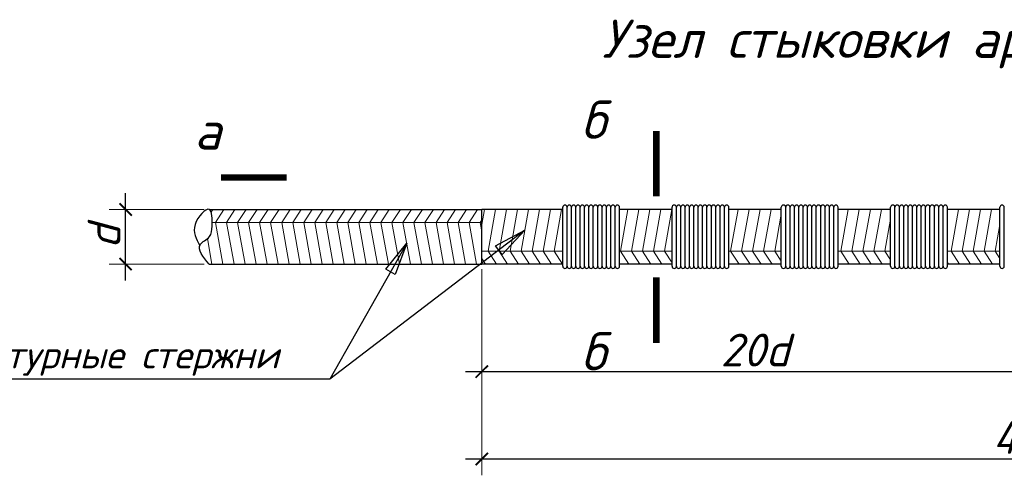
# Model space of a CAD drawing. Header units: millimetres. Extents: x -33345 to 4712671, y -3392 to 121473.
# Tile 628 of 656: x 3240289 to 3245497, y 50580 to 52992. Entities that reach past the tile are written whole.
import ezdxf
from ezdxf.enums import TextEntityAlignment as Align

# ---------------------------------------------------------------- set-up
doc = ezdxf.new("R2010")
doc.units = ezdxf.units.MM
doc.layers.add('Text', color=250, linetype='Continuous')
doc.layers.add('размеры КЖ', color=7, linetype='Continuous')
doc.layers.add('Размеры1', color=252, linetype='Continuous', lineweight=15)
doc.styles.add('GOST 2.304', font='isocpeui.ttf')
doc.styles.add('ISOCPEUR', font='isocpeui.ttf', dxfattribs={"height": 300})
doc.dimstyles.new('SPDS$0', dxfattribs={"dimscale": 100, "dimtxt": 2.5, "dimasz": 1.5, "dimexe": 2, "dimexo": 0.625, "dimtad": 1, "dimdec": 0, "dimtxsty": 'GOST 2.304', "dimblk": '*U113', "dimcen": 0, "dimdle": 2, "dimclre": 256, "dimaunit": 1, "dimazin": 0, "dimtfac": 1, "dimtdec": 0, "dimtmove": 1, "dimatfit": 3, "dimfxl": 0.18, "dimtfill": 1, "dimtolj": 1, "dimtzin": 0, "dimlwe": -1, "dimarcsym": 0})

# ---------------------------------------------------------------- blocks, each defined once
blk = doc.blocks.new('_ArchTick')
at = {"color": 0, "linetype": 'ByBlock', "const_width": 0.15}
blk.add_lwpolyline([(-0.5, -0.5), (0.5, 0.5)], dxfattribs=at)
blk = doc.blocks.new('*D304')
at = {"layer": 'Defpoints', "color": 0, "ltscale": 100, "transparency": 16777216}
for p in [(-49998381, 22687862.4), (-49997615.5, 22687862.4), (-49997615.5, 22687362.4)]:
    blk.add_point(p, dxfattribs=at)
at = {"layer": 'Размеры1', "color": 0, "lineweight": -2, "ltscale": 100, "transparency": 16777216}
blk.add_line((-49998381, 22687212.4), (-49998381, 22688012.4), dxfattribs=at)
at = {"layer": 'Размеры1', "ltscale": 100, "transparency": 16777216}
for p, q in [((-49997662.4, 22687862.4), (-49998531, 22687862.4)), ((-49997662.4, 22687362.4), (-49998531, 22687362.4))]:
    blk.add_line(p, q, dxfattribs=at)
at = {"layer": 'Размеры1', "color": 0, "lineweight": 0, "ltscale": 100, "transparency": 16777216, "insert": (-49998577.9, 22687612.4), "char_height": 300, "attachment_point": 5, "rotation": 90, "style": 'ISOCPEUR', "bg_fill": 3, "box_fill_scale": 1.1, "bg_fill_color": 256, "bg_fill_true_color": 13158600, "bg_fill_transparency": 0}
blk.add_mtext('\\A1;d', dxfattribs=at)
at = {"layer": 'Размеры1', "color": 0, "lineweight": -2, "ltscale": 100, "transparency": 16777216, "xscale": 112.5, "yscale": 112.5, "zscale": 112.5}
for p, rotation in [((-49998381, 22687862.4), 90), ((-49998381, 22687362.4), 270)]:
    blk.add_blockref('_ArchTick', p, dxfattribs=dict(at, rotation=rotation))
blk = doc.blocks.new('*U113')
at = {"color": 0, "linetype": 'ByBlock', "const_width": 0.15}
blk.add_lwpolyline([(-0.5, -0.5), (0.5, 0.5)], dxfattribs=at)
blk = doc.blocks.new('*D306')
at = {"layer": 'Defpoints', "color": 0, "ltscale": 100, "transparency": 16777216}
for p in [(-49995122.4, 22687362.4), (-49990122.4, 22687322.4), (-49990122.4, 22686378.5)]:
    blk.add_point(p, dxfattribs=at)
at = {"layer": 'Размеры1', "ltscale": 100, "transparency": 16777216}
for p, q in [((-49995122.4, 22687315.6), (-49995122.4, 22686228.5)), ((-49990122.4, 22687275.6), (-49990122.4, 22686228.5))]:
    blk.add_line(p, q, dxfattribs=at)
at = {"layer": 'Размеры1', "color": 0, "lineweight": -2, "ltscale": 100, "transparency": 16777216}
blk.add_line((-49995272.4, 22686378.5), (-49989972.4, 22686378.5), dxfattribs=at)
at = {"layer": 'Размеры1', "color": 0, "lineweight": -2, "ltscale": 100, "transparency": 16777216, "xscale": 112.5, "yscale": 112.5, "zscale": 112.5, "rotation": 180}
blk.add_blockref('_ArchTick', (-49995122.4, 22686378.5), dxfattribs=at)
at = {"layer": 'Размеры1', "color": 0, "lineweight": -2, "ltscale": 100, "transparency": 16777216, "xscale": 112.5, "yscale": 112.5, "zscale": 112.5}
blk.add_blockref('_ArchTick', (-49990122.4, 22686378.5), dxfattribs=at)
at = {"layer": 'Размеры1', "color": 0, "lineweight": 0, "ltscale": 100, "transparency": 16777216, "insert": (-49992622.4, 22686575.4), "char_height": 300, "attachment_point": 5, "style": 'ISOCPEUR', "bg_fill": 3, "box_fill_scale": 1.1, "bg_fill_color": 256, "bg_fill_true_color": 13158600, "bg_fill_transparency": 0}
blk.add_mtext('\\A1;2{\\fISOCPEUR|b0|i1|c186|p34;0d}', dxfattribs=at)
blk = doc.blocks.new('*D308')
at = {"layer": 'Defpoints', "color": 0, "ltscale": 100, "transparency": 16777216}
for p in [(-49995122.4, 22686562.4), (-49985122.4, 22686522.4), (-49985122.4, 22685578.5)]:
    blk.add_point(p, dxfattribs=at)
at = {"layer": 'Размеры1', "ltscale": 100, "transparency": 16777216}
for p, q in [((-49995122.4, 22686515.6), (-49995122.4, 22685428.5)), ((-49985122.4, 22686475.6), (-49985122.4, 22685428.5))]:
    blk.add_line(p, q, dxfattribs=at)
at = {"layer": 'Размеры1', "color": 0, "lineweight": -2, "ltscale": 100, "transparency": 16777216}
blk.add_line((-49995272.4, 22685578.5), (-49984972.4, 22685578.5), dxfattribs=at)
at = {"layer": 'Размеры1', "color": 0, "lineweight": -2, "ltscale": 100, "transparency": 16777216, "xscale": 112.5, "yscale": 112.5, "zscale": 112.5, "rotation": 180}
blk.add_blockref('_ArchTick', (-49995122.4, 22685578.5), dxfattribs=at)
at = {"layer": 'Размеры1', "color": 0, "lineweight": -2, "ltscale": 100, "transparency": 16777216, "xscale": 112.5, "yscale": 112.5, "zscale": 112.5}
blk.add_blockref('_ArchTick', (-49985122.4, 22685578.5), dxfattribs=at)
at = {"layer": 'Размеры1', "color": 0, "lineweight": 0, "ltscale": 100, "transparency": 16777216, "insert": (-49990122.4, 22685775.4), "char_height": 300, "attachment_point": 5, "style": 'ISOCPEUR', "bg_fill": 3, "box_fill_scale": 1.1, "bg_fill_color": 256, "bg_fill_true_color": 13158600, "bg_fill_transparency": 0}
blk.add_mtext('\\A1;4{\\fISOCPEUR|b0|i1|c186|p34;0d}', dxfattribs=at)
blk = doc.blocks.new('jsd')
at = {"color": 250, "ltscale": 15}
blk.add_line((-49993862.4, 22687862.4), (-49993862.4, 22687882.4), dxfattribs=at)
at = {"color": 250, "lineweight": 25, "ltscale": 100}
for p, q in [((-49994997.8, 22687529.4), (-49994728.6, 22687672)), ((-49994728.6, 22687672), (-49994936.7, 22687449.6)), ((-49996001.3, 22687316), (-49995809.7, 22687552.9)), ((-49995809.7, 22687552.9), (-49995913.7, 22687266.6)), ((-49994936.7, 22687449.6), (-49994997.8, 22687529.4)), ((-49995913.7, 22687266.6), (-49996001.3, 22687316))]:
    blk.add_line(p, q, dxfattribs=at)
for points in [[(-49995809.7, 22687552.9), (-49996513, 22686307.7)], [(-49996513, 22686307.7), (-50000463, 22686307.7)]]:
    blk.add_lwpolyline(points, dxfattribs=at)
at = {"color": 250, "ltscale": 15}
for centre in [(-49994362.4, 22687882.4), (-49994322.4, 22687882.4), (-49994282.4, 22687882.4), (-49994242.4, 22687882.4), (-49994202.4, 22687882.4), (-49994162.4, 22687882.4), (-49994122.4, 22687882.4), (-49994082.4, 22687882.4), (-49994042.4, 22687882.4), (-49994002.4, 22687882.4), (-49993962.4, 22687882.4), (-49993922.4, 22687882.4), (-49993882.4, 22687882.4), (-49993362.4, 22687882.4), (-49993322.4, 22687882.4), (-49993282.4, 22687882.4), (-49993242.4, 22687882.4), (-49993202.4, 22687882.4), (-49993162.4, 22687882.4), (-49993122.4, 22687882.4), (-49993082.4, 22687882.4), (-49993042.4, 22687882.4), (-49993002.4, 22687882.4), (-49992962.4, 22687882.4), (-49992922.4, 22687882.4), (-49992882.4, 22687882.4), (-49992362.4, 22687882.4), (-49992322.4, 22687882.4), (-49992282.4, 22687882.4), (-49992242.4, 22687882.4), (-49992202.4, 22687882.4), (-49992162.4, 22687882.4), (-49992122.4, 22687882.4), (-49992082.4, 22687882.4), (-49992042.4, 22687882.4), (-49992002.4, 22687882.4), (-49991962.4, 22687882.4), (-49991922.4, 22687882.4), (-49991882.4, 22687882.4), (-49991362.4, 22687882.4), (-49991322.4, 22687882.4), (-49991282.4, 22687882.4), (-49991242.4, 22687882.4), (-49991202.4, 22687882.4), (-49991162.4, 22687882.4), (-49991122.4, 22687882.4), (-49991082.4, 22687882.4), (-49991042.4, 22687882.4), (-49991002.4, 22687882.4), (-49990962.4, 22687882.4), (-49990922.4, 22687882.4), (-49990882.4, 22687882.4), (-49990362.4, 22687882.4)]:
    blk.add_arc(centre, 20, 0, 180, dxfattribs=at)
at = {"layer": 'Text', "color": 250}
for points in [[(-49996907.5, 22688155.2, 60, 60, 0), (-49997507.5, 22688155.2, 60, 60, 0), (-49997307.5, 22688155.2, 0, 80, 0), (-49997307.5, 22688555.2, 0, 0, 0), (-49997307.5, 22689222.8, 0, 0, 0)], [(-49993525.1, 22687982.1, 60, 60, 0), (-49993525.1, 22688582.1, 60, 60, 0), (-49993525.1, 22688382.1, 0, 80, 0), (-49993925.1, 22688382.1, 0, 0, 0), (-49994600.6, 22688382.1, 0, 0, 0)]]:
    blk.add_lwpolyline(points, format="xyseb", dxfattribs=at)
at = {"layer": 'размеры КЖ', "color": 250, "lineweight": 30}
for p, q in [((-49997615.5, 22687862.4), (-49995122.4, 22687862.4)), ((-49995122.4, 22687362.4), (-49995122.4, 22687862.4)), ((-49994382.4, 22687862.4), (-49995122.4, 22687862.4)), ((-49993382.4, 22687862.4), (-49993862.4, 22687862.4)), ((-49992382.4, 22687862.4), (-49992862.4, 22687862.4)), ((-49991382.4, 22687862.4), (-49991862.4, 22687862.4)), ((-49990382.4, 22687862.4), (-49990862.4, 22687862.4)), ((-49997615.5, 22687362.4), (-49995122.4, 22687362.4)), ((-49994383.1, 22687362.4), (-49995122.4, 22687362.4)), ((-49993382.4, 22687362.4), (-49993862.4, 22687362.4)), ((-49992382.4, 22687362.4), (-49992862.4, 22687362.4)), ((-49991382.4, 22687362.4), (-49991862.4, 22687362.4)), ((-49990382.4, 22687362.4), (-49990862.4, 22687362.4))]:
    blk.add_line(p, q, dxfattribs=at)
at = {"layer": 'размеры КЖ', "color": 250, "lineweight": 9}
for p, q in [((-49997598.1, 22687837.8), (-49997582.1, 22687862.4)), ((-49997558.4, 22687743.4), (-49997481.3, 22687862.4)), ((-49997457.6, 22687743.4), (-49997380.4, 22687862.4)), ((-49997356.7, 22687743.4), (-49997279.6, 22687862.4)), ((-49997255.9, 22687743.4), (-49997178.7, 22687862.4)), ((-49997155, 22687743.4), (-49997077.9, 22687862.4)), ((-49997054.2, 22687743.4), (-49996977, 22687862.4)), ((-49996953.3, 22687743.4), (-49996876.2, 22687862.4)), ((-49996852.4, 22687743.4), (-49996775.3, 22687862.4)), ((-49996751.6, 22687743.4), (-49996674.5, 22687862.4)), ((-49996650.7, 22687743.4), (-49996573.6, 22687862.4)), ((-49996549.9, 22687743.4), (-49996472.8, 22687862.4)), ((-49996449, 22687743.4), (-49996371.9, 22687862.4)), ((-49996348.2, 22687743.4), (-49996271.1, 22687862.4)), ((-49996247.3, 22687743.4), (-49996170.2, 22687862.4)), ((-49996146.5, 22687743.4), (-49996069.4, 22687862.4)), ((-49996045.6, 22687743.4), (-49995968.5, 22687862.4)), ((-49995944.8, 22687743.4), (-49995867.6, 22687862.4)), ((-49995843.9, 22687743.4), (-49995766.8, 22687862.4)), ((-49995743.1, 22687743.4), (-49995665.9, 22687862.4)), ((-49995642.2, 22687743.4), (-49995565.1, 22687862.4)), ((-49995541.4, 22687743.4), (-49995464.2, 22687862.4)), ((-49995440.5, 22687743.4), (-49995363.4, 22687862.4)), ((-49995339.6, 22687743.4), (-49995262.5, 22687862.4)), ((-49995238.8, 22687743.4), (-49995161.7, 22687862.4)), ((-49995122.4, 22687725.6), (-49995097.8, 22687862.4)), ((-49995065.3, 22687481.5), (-49994997, 22687862.4)), ((-49994964.5, 22687481.5), (-49994896.1, 22687862.4)), ((-49994863.6, 22687481.5), (-49994795.3, 22687862.4)), ((-49994762.8, 22687481.5), (-49994694.4, 22687862.4)), ((-49994661.9, 22687481.5), (-49994593.6, 22687862.4)), ((-49994561.1, 22687481.5), (-49994492.7, 22687862.4)), ((-49994460.2, 22687481.5), (-49994391.9, 22687862.4)), ((-49993855.1, 22687481.5), (-49993786.7, 22687862.4)), ((-49993754.2, 22687481.5), (-49993685.9, 22687862.4)), ((-49993653.4, 22687481.5), (-49993585, 22687862.4)), ((-49993552.5, 22687481.5), (-49993484.2, 22687862.4)), ((-49993451.7, 22687481.5), (-49993383.3, 22687862.4)), ((-49992846.6, 22687481.5), (-49992778.2, 22687862.4)), ((-49992745.7, 22687481.5), (-49992677.4, 22687862.4)), ((-49992644.9, 22687481.5), (-49992576.5, 22687862.4)), ((-49992544, 22687481.5), (-49992475.7, 22687862.4)), ((-49992443.1, 22687481.5), (-49992382.4, 22687820.2)), ((-49991838, 22687481.5), (-49991769.7, 22687862.4)), ((-49991737.2, 22687481.5), (-49991668.8, 22687862.4)), ((-49991636.3, 22687481.5), (-49991568, 22687862.4)), ((-49991535.5, 22687481.5), (-49991467.1, 22687862.4)), ((-49990829.5, 22687481.5), (-49990761.2, 22687862.4)), ((-49990728.6, 22687481.5), (-49990660.3, 22687862.4)), ((-49990627.8, 22687481.5), (-49990559.5, 22687862.4)), ((-49990526.9, 22687481.5), (-49990458.6, 22687862.4)), ((-49995122.4, 22687743.4), (-49997588.9, 22687743.4)), ((-49997558.4, 22687743.4), (-49997490.1, 22687362.4)), ((-49997457.6, 22687743.4), (-49997389.2, 22687362.4)), ((-49997356.7, 22687743.4), (-49997288.4, 22687362.4)), ((-49997255.9, 22687743.4), (-49997187.5, 22687362.4)), ((-49997155, 22687743.4), (-49997086.7, 22687362.4)), ((-49997054.2, 22687743.4), (-49996985.8, 22687362.4)), ((-49996953.3, 22687743.4), (-49996885, 22687362.4)), ((-49996852.4, 22687743.4), (-49996784.1, 22687362.4)), ((-49996751.6, 22687743.4), (-49996683.3, 22687362.4)), ((-49996650.7, 22687743.4), (-49996582.4, 22687362.4)), ((-49996549.9, 22687743.4), (-49996481.5, 22687362.4)), ((-49996449, 22687743.4), (-49996380.7, 22687362.4)), ((-49996348.2, 22687743.4), (-49996279.8, 22687362.4)), ((-49996247.3, 22687743.4), (-49996179, 22687362.4)), ((-49996146.5, 22687743.4), (-49996078.1, 22687362.4)), ((-49996045.6, 22687743.4), (-49995977.3, 22687362.4)), ((-49995944.8, 22687743.4), (-49995876.4, 22687362.4)), ((-49995843.9, 22687743.4), (-49995775.6, 22687362.4)), ((-49995743.1, 22687743.4), (-49995674.7, 22687362.4)), ((-49995642.2, 22687743.4), (-49995573.9, 22687362.4)), ((-49995541.4, 22687743.4), (-49995473, 22687362.4)), ((-49995440.5, 22687743.4), (-49995372.2, 22687362.4)), ((-49995339.6, 22687743.4), (-49995271.3, 22687362.4)), ((-49995238.8, 22687743.4), (-49995170.5, 22687362.4)), ((-49995137.9, 22687743.4), (-49995122.4, 22687767.4)), ((-49995137.9, 22687743.4), (-49995122.4, 22687656.6)), ((-49991434.6, 22687481.5), (-49991382.4, 22687772.6)), ((-49990426.1, 22687481.5), (-49990382.4, 22687725.1)), ((-49997632.7, 22687595.3), (-49997590.9, 22687362.4)), ((-49994382.4, 22687481.5), (-49995122.4, 22687481.5)), ((-49995065.3, 22687481.5), (-49994988.2, 22687362.4)), ((-49994964.5, 22687481.5), (-49994887.3, 22687362.4)), ((-49994863.6, 22687481.5), (-49994786.5, 22687362.4)), ((-49994762.8, 22687481.5), (-49994685.6, 22687362.4)), ((-49993382.4, 22687481.5), (-49993862.4, 22687481.5)), ((-49993855.1, 22687481.5), (-49993778, 22687362.4)), ((-49993754.2, 22687481.5), (-49993677.1, 22687362.4)), ((-49993653.4, 22687481.5), (-49993576.3, 22687362.4)), ((-49993552.5, 22687481.5), (-49993475.4, 22687362.4)), ((-49993451.7, 22687481.5), (-49993382.4, 22687374.5)), ((-49992382.4, 22687481.5), (-49992862.4, 22687481.5)), ((-49992846.6, 22687481.5), (-49992769.4, 22687362.4)), ((-49992745.7, 22687481.5), (-49992668.6, 22687362.4)), ((-49992644.9, 22687481.5), (-49992567.7, 22687362.4)), ((-49992544, 22687481.5), (-49992466.9, 22687362.4)), ((-49992443.1, 22687481.5), (-49992382.4, 22687387.7)), ((-49991382.4, 22687481.5), (-49991862.4, 22687481.5)), ((-49991838, 22687481.5), (-49991760.9, 22687362.4)), ((-49991737.2, 22687481.5), (-49991660.1, 22687362.4)), ((-49991636.3, 22687481.5), (-49991559.2, 22687362.4)), ((-49991535.5, 22687481.5), (-49991458.3, 22687362.4)), ((-49991434.6, 22687481.5), (-49991382.4, 22687400.9)), ((-49990382.4, 22687481.5), (-49990862.4, 22687481.5)), ((-49990829.5, 22687481.5), (-49990752.4, 22687362.4)), ((-49990728.6, 22687481.5), (-49990651.5, 22687362.4)), ((-49990627.8, 22687481.5), (-49990550.7, 22687362.4)), ((-49990526.9, 22687481.5), (-49990449.8, 22687362.4)), ((-49990426.1, 22687481.5), (-49990382.4, 22687414)), ((-49995122.4, 22687413.9), (-49995089.1, 22687362.4)), ((-49991862.4, 22687363.4), (-49991861.8, 22687362.4)), ((-49990862.4, 22687376.6), (-49990853.2, 22687362.4))]:
    blk.add_line(p, q, dxfattribs=at)
at = {"layer": 'размеры КЖ', "color": 250, "lineweight": 30}
blk.add_spline([(-49997615.5, 22687362.4), (-49997698.7, 22687540.5), (-49997614, 22687613.5), (-49997589.6, 22687710.8), (-49997615.5, 22687862.4), (-49997744.9, 22687725.1), (-49997701.2, 22687532.3)], degree=3, dxfattribs=at)
at = {"color": 250, "linetype": 'Continuous', "lineweight": 0, "ltscale": 75, "style": 'ISOCPEUR'}
blk.add_text('Узел стыковки арматурные стержни ', height=350, dxfattribs=at).set_placement((-49994023.4, 22689249.7))
for s, p in [('б', (-49993986.7, 22688859.5)), ('а', (-49997507.5, 22688760.6))]:
    blk.add_text(s, height=350, dxfattribs=at).set_placement(p, align=Align.TOP_RIGHT)
at = {"lineweight": 25, "ltscale": 100, "insert": (-50000283.3, 22686657.7), "char_height": 250, "width": 3637.5, "attachment_point": 1, "style": 'ISOCPEUR'}
blk.add_mtext('Арматурные стержни ', dxfattribs=at)
at = {"layer": 'Размеры1', "color": 250, "lineweight": 0, "ltscale": 100}
dim = blk.add_linear_dim(base=(-49998381, 22687862.4), p1=(-49997615.5, 22687362.4), p2=(-49997615.5, 22687862.4), angle=90, text='d', dimstyle='SPDS$0', override={"dimscale": 75, "dimlfac": 1, "dimtxsty": 'ISOCPEUR', "dimblk1": 'ArchTick', "dimblk2": 'ArchTick', "dimsah": 1, "dimtolj": 1}, dxfattribs=at)
dim.commit()
dim.dimension.update_dxf_attribs({"geometry": '*D304', "text_midpoint": (-49998381, 22687612.4), "dimtype": 128})
dim = blk.add_linear_dim(base=(-49990122.4, 22686378.5), p1=(-49995122.4, 22687362.4), p2=(-49990122.4, 22687322.4), text='2{\\fISOCPEUR|b0|i1|c186|p34;0d}', dimstyle='SPDS$0', override={"dimscale": 75, "dimlfac": 1, "dimtxsty": 'ISOCPEUR', "dimblk1": 'ArchTick', "dimblk2": 'ArchTick', "dimsah": 1, "dimtolj": 1}, dxfattribs=at)
dim.commit()
dim.dimension.update_dxf_attribs({"geometry": '*D306', "text_midpoint": (-49992622.4, 22686575.4)})
at = {"color": 250, "ltscale": 15}
for p, q in [((-49994382.4, 22687342.4), (-49994382.4, 22687882.4)), ((-49994342.4, 22687342.4), (-49994342.4, 22687882.4)), ((-49994342.4, 22687342.4), (-49994342.4, 22687882.4)), ((-49994302.4, 22687342.4), (-49994302.4, 22687882.4)), ((-49994302.4, 22687342.4), (-49994302.4, 22687882.4)), ((-49994262.4, 22687342.4), (-49994262.4, 22687882.4)), ((-49994262.4, 22687342.4), (-49994262.4, 22687882.4)), ((-49994222.4, 22687342.4), (-49994222.4, 22687882.4)), ((-49994222.4, 22687342.4), (-49994222.4, 22687882.4)), ((-49994182.4, 22687342.4), (-49994182.4, 22687882.4)), ((-49994182.4, 22687342.4), (-49994182.4, 22687882.4)), ((-49994142.4, 22687342.4), (-49994142.4, 22687882.4)), ((-49994142.4, 22687342.4), (-49994142.4, 22687882.4)), ((-49994102.4, 22687342.4), (-49994102.4, 22687882.4)), ((-49994102.4, 22687342.4), (-49994102.4, 22687882.4)), ((-49994062.4, 22687342.4), (-49994062.4, 22687882.4)), ((-49994062.4, 22687342.4), (-49994062.4, 22687882.4)), ((-49994022.4, 22687342.4), (-49994022.4, 22687882.4)), ((-49994022.4, 22687342.4), (-49994022.4, 22687882.4)), ((-49993982.4, 22687342.4), (-49993982.4, 22687882.4)), ((-49993982.4, 22687342.4), (-49993982.4, 22687882.4)), ((-49993942.4, 22687342.4), (-49993942.4, 22687882.4)), ((-49993942.4, 22687342.4), (-49993942.4, 22687882.4)), ((-49993902.4, 22687342.4), (-49993902.4, 22687882.4)), ((-49993902.4, 22687342.4), (-49993902.4, 22687882.4)), ((-49993862.4, 22687342.4), (-49993862.4, 22687882.4)), ((-49993382.4, 22687342.4), (-49993382.4, 22687882.4)), ((-49993342.4, 22687342.4), (-49993342.4, 22687882.4)), ((-49993342.4, 22687342.4), (-49993342.4, 22687882.4)), ((-49993302.4, 22687342.4), (-49993302.4, 22687882.4)), ((-49993302.4, 22687342.4), (-49993302.4, 22687882.4)), ((-49993262.4, 22687342.4), (-49993262.4, 22687882.4)), ((-49993262.4, 22687342.4), (-49993262.4, 22687882.4)), ((-49993222.4, 22687342.4), (-49993222.4, 22687882.4)), ((-49993222.4, 22687342.4), (-49993222.4, 22687882.4)), ((-49993182.4, 22687342.4), (-49993182.4, 22687882.4)), ((-49993182.4, 22687342.4), (-49993182.4, 22687882.4)), ((-49993142.4, 22687342.4), (-49993142.4, 22687882.4)), ((-49993142.4, 22687342.4), (-49993142.4, 22687882.4)), ((-49993102.4, 22687342.4), (-49993102.4, 22687882.4)), ((-49993102.4, 22687342.4), (-49993102.4, 22687882.4)), ((-49993062.4, 22687342.4), (-49993062.4, 22687882.4)), ((-49993062.4, 22687342.4), (-49993062.4, 22687882.4)), ((-49993022.4, 22687342.4), (-49993022.4, 22687882.4)), ((-49993022.4, 22687342.4), (-49993022.4, 22687882.4)), ((-49992982.4, 22687342.4), (-49992982.4, 22687882.4)), ((-49992982.4, 22687342.4), (-49992982.4, 22687882.4)), ((-49992942.4, 22687342.4), (-49992942.4, 22687882.4)), ((-49992942.4, 22687342.4), (-49992942.4, 22687882.4)), ((-49992902.4, 22687342.4), (-49992902.4, 22687882.4)), ((-49992902.4, 22687342.4), (-49992902.4, 22687882.4)), ((-49992862.4, 22687342.4), (-49992862.4, 22687882.4)), ((-49992862.4, 22687342.4), (-49992862.4, 22687882.4)), ((-49992382.4, 22687342.4), (-49992382.4, 22687882.4)), ((-49992342.4, 22687342.4), (-49992342.4, 22687882.4)), ((-49992342.4, 22687342.4), (-49992342.4, 22687882.4)), ((-49992302.4, 22687342.4), (-49992302.4, 22687882.4)), ((-49992302.4, 22687342.4), (-49992302.4, 22687882.4)), ((-49992262.4, 22687342.4), (-49992262.4, 22687882.4)), ((-49992262.4, 22687342.4), (-49992262.4, 22687882.4)), ((-49992222.4, 22687342.4), (-49992222.4, 22687882.4)), ((-49992222.4, 22687342.4), (-49992222.4, 22687882.4)), ((-49992182.4, 22687342.4), (-49992182.4, 22687882.4)), ((-49992182.4, 22687342.4), (-49992182.4, 22687882.4)), ((-49992142.4, 22687342.4), (-49992142.4, 22687882.4)), ((-49992142.4, 22687342.4), (-49992142.4, 22687882.4)), ((-49992102.4, 22687342.4), (-49992102.4, 22687882.4)), ((-49992102.4, 22687342.4), (-49992102.4, 22687882.4)), ((-49992062.4, 22687342.4), (-49992062.4, 22687882.4)), ((-49992062.4, 22687342.4), (-49992062.4, 22687882.4)), ((-49992022.4, 22687342.4), (-49992022.4, 22687882.4)), ((-49992022.4, 22687342.4), (-49992022.4, 22687882.4)), ((-49991982.4, 22687342.4), (-49991982.4, 22687882.4)), ((-49991982.4, 22687342.4), (-49991982.4, 22687882.4)), ((-49991942.4, 22687342.4), (-49991942.4, 22687882.4)), ((-49991942.4, 22687342.4), (-49991942.4, 22687882.4)), ((-49991902.4, 22687342.4), (-49991902.4, 22687882.4)), ((-49991902.4, 22687342.4), (-49991902.4, 22687882.4)), ((-49991862.4, 22687342.4), (-49991862.4, 22687882.4)), ((-49991862.4, 22687342.4), (-49991862.4, 22687882.4)), ((-49991382.4, 22687342.4), (-49991382.4, 22687882.4)), ((-49991342.4, 22687342.4), (-49991342.4, 22687882.4)), ((-49991342.4, 22687342.4), (-49991342.4, 22687882.4)), ((-49991302.4, 22687342.4), (-49991302.4, 22687882.4)), ((-49991302.4, 22687342.4), (-49991302.4, 22687882.4)), ((-49991262.4, 22687342.4), (-49991262.4, 22687882.4)), ((-49991262.4, 22687342.4), (-49991262.4, 22687882.4)), ((-49991222.4, 22687342.4), (-49991222.4, 22687882.4)), ((-49991222.4, 22687342.4), (-49991222.4, 22687882.4)), ((-49991182.4, 22687342.4), (-49991182.4, 22687882.4)), ((-49991182.4, 22687342.4), (-49991182.4, 22687882.4)), ((-49991142.4, 22687342.4), (-49991142.4, 22687882.4)), ((-49991142.4, 22687342.4), (-49991142.4, 22687882.4)), ((-49991102.4, 22687342.4), (-49991102.4, 22687882.4)), ((-49991102.4, 22687342.4), (-49991102.4, 22687882.4)), ((-49991062.4, 22687342.4), (-49991062.4, 22687882.4)), ((-49991062.4, 22687342.4), (-49991062.4, 22687882.4)), ((-49991022.4, 22687342.4), (-49991022.4, 22687882.4)), ((-49991022.4, 22687342.4), (-49991022.4, 22687882.4)), ((-49990982.4, 22687342.4), (-49990982.4, 22687882.4)), ((-49990982.4, 22687342.4), (-49990982.4, 22687882.4)), ((-49990942.4, 22687342.4), (-49990942.4, 22687882.4)), ((-49990942.4, 22687342.4), (-49990942.4, 22687882.4)), ((-49990902.4, 22687342.4), (-49990902.4, 22687882.4)), ((-49990902.4, 22687342.4), (-49990902.4, 22687882.4)), ((-49990862.4, 22687342.4), (-49990862.4, 22687882.4)), ((-49990862.4, 22687342.4), (-49990862.4, 22687882.4)), ((-49990382.4, 22687342.4), (-49990382.4, 22687882.4)), ((-49990342.4, 22687342.4), (-49990342.4, 22687882.4)), ((-49990342.4, 22687342.4), (-49990342.4, 22687882.4))]:
    blk.add_line(p, q, dxfattribs=at)
for centre in [(-49994362.4, 22687342.4), (-49994322.4, 22687342.4), (-49994282.4, 22687342.4), (-49994242.4, 22687342.4), (-49994202.4, 22687342.4), (-49994162.4, 22687342.4), (-49994122.4, 22687342.4), (-49994082.4, 22687342.4), (-49994042.4, 22687342.4), (-49994002.4, 22687342.4), (-49993962.4, 22687342.4), (-49993922.4, 22687342.4), (-49993882.4, 22687342.4), (-49993362.4, 22687342.4), (-49993322.4, 22687342.4), (-49993282.4, 22687342.4), (-49993242.4, 22687342.4), (-49993202.4, 22687342.4), (-49993162.4, 22687342.4), (-49993122.4, 22687342.4), (-49993082.4, 22687342.4), (-49993042.4, 22687342.4), (-49993002.4, 22687342.4), (-49992962.4, 22687342.4), (-49992922.4, 22687342.4), (-49992882.4, 22687342.4), (-49992362.4, 22687342.4), (-49992322.4, 22687342.4), (-49992282.4, 22687342.4), (-49992242.4, 22687342.4), (-49992202.4, 22687342.4), (-49992162.4, 22687342.4), (-49992122.4, 22687342.4), (-49992082.4, 22687342.4), (-49992042.4, 22687342.4), (-49992002.4, 22687342.4), (-49991962.4, 22687342.4), (-49991922.4, 22687342.4), (-49991882.4, 22687342.4), (-49991362.4, 22687342.4), (-49991322.4, 22687342.4), (-49991282.4, 22687342.4), (-49991242.4, 22687342.4), (-49991202.4, 22687342.4), (-49991162.4, 22687342.4), (-49991122.4, 22687342.4), (-49991082.4, 22687342.4), (-49991042.4, 22687342.4), (-49991002.4, 22687342.4), (-49990962.4, 22687342.4), (-49990922.4, 22687342.4), (-49990882.4, 22687342.4), (-49990362.4, 22687342.4)]:
    blk.add_arc(centre, 20, 180, 0, dxfattribs=at)
at = {"layer": 'размеры КЖ', "color": 250, "lineweight": 9}
for p, q in [((-49994661.9, 22687481.5), (-49994584.8, 22687362.4)), ((-49994561.1, 22687481.5), (-49994483.9, 22687362.4)), ((-49994460.2, 22687481.5), (-49994383.1, 22687362.4))]:
    blk.add_line(p, q, dxfattribs=at)
at = {"layer": 'Размеры1', "color": 250, "lineweight": 0, "ltscale": 100}
dim = blk.add_linear_dim(base=(-49985122.4, 22685578.5), p1=(-49995122.4, 22686562.4), p2=(-49985122.4, 22686522.4), text='4{\\fISOCPEUR|b0|i1|c186|p34;0d}', dimstyle='SPDS$0', override={"dimscale": 75, "dimlfac": 1, "dimtxsty": 'ISOCPEUR', "dimblk1": 'ArchTick', "dimblk2": 'ArchTick', "dimsah": 1, "dimtolj": 1}, dxfattribs=at)
dim.commit()
dim.dimension.update_dxf_attribs({"geometry": '*D308', "text_midpoint": (-49990122.4, 22685775.4)})
at = {"color": 250, "lineweight": 25, "ltscale": 100}
blk.add_lwpolyline([(-49994728.6, 22687672), (-49996513, 22686307.7)], dxfattribs=at)
at = {"layer": 'Text', "color": 250}
blk.add_lwpolyline([(-49993525.1, 22687239.7, 60, 60, 0), (-49993525.1, 22686639.7, 60, 60, 0), (-49993525.1, 22686839.7, 0, 80, 0), (-49993925.1, 22686839.7, 0, 0, 0), (-49994600.6, 22686839.7, 0, 0, 0)], format="xyseb", dxfattribs=at)
at = {"color": 250, "linetype": 'Continuous', "lineweight": 0, "ltscale": 75, "style": 'ISOCPEUR'}
blk.add_text('б', height=350, dxfattribs=at).set_placement((-49993986.7, 22686739.4), align=Align.TOP_RIGHT)

msp = doc.modelspace()

# ---------------------------------------------------------------- block references
at = {"color": 7, "true_color": 0xffffff, "xscale": 0.5780932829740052, "yscale": 0.5780932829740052, "zscale": 0.5780932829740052}
msp.add_blockref('jsd', (32144577.876, -13063713.429, 1359241.5), dxfattribs=at)

doc.saveas('drawing.dxf')
